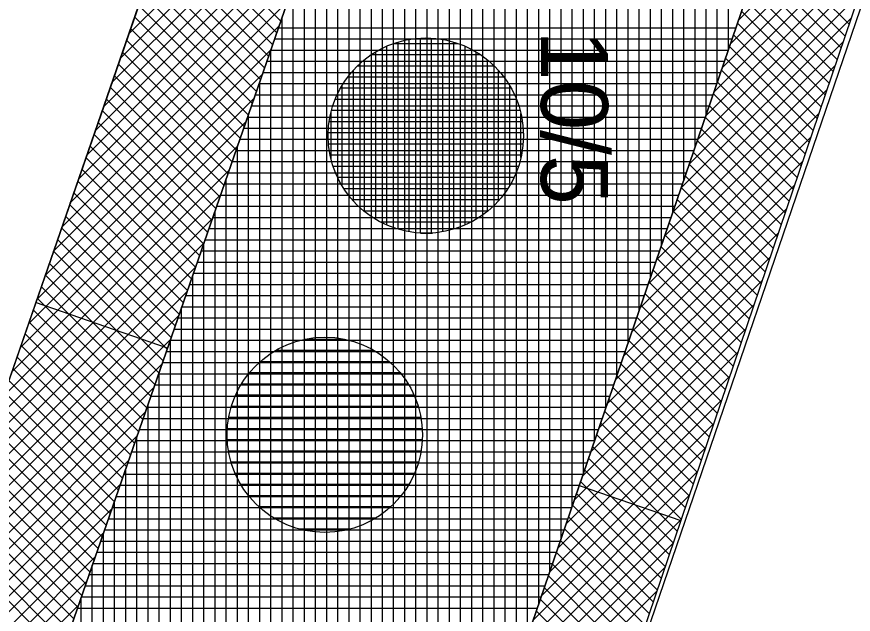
# Model space of a CAD drawing. Extents: x -565346 to -564154, y -1097386 to -1095620.
# Drawn here: x -564209.08 to -564194.09, y -1096380.02 to -1096369.31 of the extents above; entities that cross this region are included whole.
import ezdxf

# ---------------------------------------------------------------- set-up
doc = ezdxf.new("R2010")
doc.units = 0
for name, color, linetype in [('Vrstva 1', 7, 'Continuous'), ('Vrstva 13', 7, 'Continuous'), ('Vrstva 40', 7, 'Continuous'), ('Vrstva 41', 7, 'Continuous'), ('Vrstva 42', 7, 'Continuous'), ('Vrstva 43', 7, 'Continuous'), ('Vrstva 44', 7, 'Continuous')]:
    doc.layers.add(name, color=color, linetype=linetype)

msp = doc.modelspace()

# ---------------------------------------------------------------- linework, layer by layer
at = {"layer": 'Vrstva 1'}
msp.add_line((-564183.37, -1096301.17), (-564225.11, -1096421.68), dxfattribs=at)
at = {"layer": 'Vrstva 13'}
msp.add_line((-564171.03, -1096302.15), (-564215.39, -1096431.76), dxfattribs=at)
at = {"layer": 'Vrstva 41'}
for p, q in [((-564206.384, -1096375.252), (-564208.746, -1096374.434)), ((-564199.006, -1096377.715), (-564197.183, -1096378.339))]:
    msp.add_line(p, q, dxfattribs=at)
for points in [[(-564215.226, -1096425.104), (-564213.26, -1096425.74), (-564190.01, -1096357.19), (-564171.03, -1096302.15), (-564177.55, -1096264.11), (-564190.98, -1096227.75), (-564194.264, -1096223.181), (-564195.888, -1096224.348), (-564192.762, -1096228.697), (-564179.49, -1096264.63), (-564173.087, -1096301.985)], [(-564225.11, -1096421.68), (-564222.748, -1096422.498), (-564180.797, -1096301.38), (-564186.765, -1096266.582), (-564199.442, -1096232.246), (-564201.974, -1096228.723), (-564204.005, -1096230.182), (-564201.67, -1096233.43), (-564189.19, -1096267.23), (-564183.37, -1096301.17)]]:
    msp.add_lwpolyline(points, close=True, dxfattribs=at)
at = {"layer": 'Vrstva 42'}
for p, q in [((-564203.034, -1096365.58), (-564207.081, -1096369.627)), ((-564203.183, -1096366.012), (-564207.231, -1096370.06)), ((-564193.112, -1096366.337), (-564196.153, -1096369.377)), ((-564203.333, -1096366.445), (-564207.381, -1096370.493)), ((-564193.257, -1096366.765), (-564196.3, -1096369.807)), ((-564203.483, -1096366.878), (-564207.531, -1096370.925)), ((-564193.403, -1096367.193), (-564196.447, -1096370.237)), ((-564203.633, -1096367.311), (-564207.68, -1096371.358)), ((-564206.318, -1096367.425), (-564204.353, -1096369.39)), ((-564206.391, -1096367.635), (-564204.426, -1096369.6)), ((-564193.548, -1096367.621), (-564196.594, -1096370.667)), ((-564203.783, -1096367.743), (-564207.83, -1096371.791)), ((-564206.464, -1096367.845), (-564204.499, -1096369.81)), ((-564195.665, -1096367.951), (-564194.167, -1096369.448)), ((-564206.536, -1096368.055), (-564204.571, -1096370.02)), ((-564193.693, -1096368.049), (-564196.742, -1096371.097)), ((-564195.737, -1096368.161), (-564194.239, -1096369.659)), ((-564203.933, -1096368.176), (-564207.98, -1096372.223)), ((-564206.609, -1096368.265), (-564204.644, -1096370.23)), ((-564195.809, -1096368.372), (-564194.311, -1096369.87)), ((-564204.083, -1096368.609), (-564208.13, -1096372.656)), ((-564206.682, -1096368.475), (-564204.717, -1096370.44)), ((-564193.838, -1096368.477), (-564196.889, -1096371.527)), ((-564195.881, -1096368.583), (-564194.382, -1096370.081)), ((-564206.755, -1096368.685), (-564204.79, -1096370.65)), ((-564206.827, -1096368.895), (-564204.863, -1096370.86)), ((-564193.983, -1096368.905), (-564197.036, -1096371.957)), ((-564195.953, -1096368.793), (-564194.454, -1096370.292)), ((-564204.233, -1096369.041), (-564208.28, -1096373.089)), ((-564196.025, -1096369.004), (-564194.526, -1096370.504)), ((-564206.9, -1096369.105), (-564204.935, -1096371.07)), ((-564196.097, -1096369.215), (-564194.597, -1096370.715)), ((-564206.973, -1096369.316), (-564205.008, -1096371.28)), ((-564194.128, -1096369.333), (-564197.183, -1096372.387)), ((-564204.382, -1096369.474), (-564208.43, -1096373.522)), ((-564196.169, -1096369.426), (-564194.669, -1096370.926)), ((-564207.046, -1096369.526), (-564205.081, -1096371.491)), ((-564196.241, -1096369.636), (-564194.74, -1096371.137)), ((-564207.119, -1096369.736), (-564205.154, -1096371.701)), ((-564194.274, -1096369.761), (-564197.33, -1096372.817)), ((-564204.532, -1096369.907), (-564208.58, -1096373.954)), ((-564207.191, -1096369.946), (-564205.226, -1096371.911)), ((-564196.314, -1096369.847), (-564194.812, -1096371.349)), ((-564196.386, -1096370.058), (-564194.884, -1096371.56)), ((-564207.264, -1096370.156), (-564205.299, -1096372.121)), ((-564194.419, -1096370.189), (-564197.477, -1096373.247)), ((-564204.682, -1096370.34), (-564208.73, -1096374.387)), ((-564207.337, -1096370.366), (-564205.372, -1096372.331)), ((-564196.458, -1096370.268), (-564194.955, -1096371.771)), ((-564196.53, -1096370.479), (-564195.027, -1096371.982)), ((-564207.41, -1096370.576), (-564205.445, -1096372.541)), ((-564194.564, -1096370.617), (-564197.625, -1096373.677)), ((-564196.602, -1096370.69), (-564195.099, -1096372.193)), ((-564204.832, -1096370.772), (-564208.879, -1096374.82)), ((-564207.482, -1096370.786), (-564205.517, -1096372.751)), ((-564207.555, -1096370.996), (-564205.59, -1096372.961)), ((-564196.674, -1096370.901), (-564195.17, -1096372.405)), ((-564194.709, -1096371.045), (-564197.772, -1096374.107)), ((-564196.746, -1096371.111), (-564195.242, -1096372.616)), ((-564204.982, -1096371.205), (-564209.029, -1096375.252)), ((-564207.628, -1096371.206), (-564205.663, -1096373.171)), ((-564207.701, -1096371.416), (-564205.736, -1096373.381)), ((-564196.818, -1096371.322), (-564195.314, -1096372.827)), ((-564194.854, -1096371.473), (-564197.919, -1096374.537)), ((-564196.891, -1096371.533), (-564195.385, -1096373.038)), ((-564205.132, -1096371.638), (-564209.179, -1096375.685)), ((-564207.773, -1096371.626), (-564205.808, -1096373.591)), ((-564196.963, -1096371.743), (-564195.457, -1096373.249)), ((-564207.846, -1096371.837), (-564205.881, -1096373.801)), ((-564194.999, -1096371.901), (-564198.066, -1096374.967)), ((-564207.919, -1096372.047), (-564205.954, -1096374.012)), ((-564197.035, -1096371.954), (-564195.528, -1096373.461)), ((-564205.282, -1096372.071), (-564209.329, -1096376.118)), ((-564197.107, -1096372.165), (-564195.6, -1096373.672)), ((-564207.992, -1096372.257), (-564206.027, -1096374.222)), ((-564195.145, -1096372.329), (-564198.213, -1096375.398)), ((-564205.432, -1096372.503), (-564209.479, -1096376.551)), ((-564208.064, -1096372.467), (-564206.1, -1096374.432)), ((-564197.179, -1096372.376), (-564195.672, -1096373.883)), ((-564197.251, -1096372.586), (-564195.743, -1096374.094)), ((-564208.137, -1096372.677), (-564206.172, -1096374.642)), ((-564195.29, -1096372.757), (-564198.361, -1096375.828)), ((-564197.323, -1096372.797), (-564195.815, -1096374.305)), ((-564205.581, -1096372.936), (-564209.629, -1096376.983)), ((-564208.21, -1096372.887), (-564206.245, -1096374.852)), ((-564208.283, -1096373.097), (-564206.318, -1096375.062)), ((-564197.395, -1096373.008), (-564195.887, -1096374.517)), ((-564195.435, -1096373.185), (-564198.508, -1096376.258)), ((-564197.468, -1096373.219), (-564195.958, -1096374.728)), ((-564205.731, -1096373.369), (-564209.779, -1096377.416)), ((-564208.355, -1096373.307), (-564206.391, -1096375.272)), ((-564208.428, -1096373.517), (-564206.463, -1096375.482)), ((-564197.54, -1096373.429), (-564196.03, -1096374.939)), ((-564195.58, -1096373.613), (-564198.655, -1096376.688)), ((-564197.612, -1096373.64), (-564196.102, -1096375.15)), ((-564205.881, -1096373.801), (-564209.929, -1096377.849)), ((-564208.501, -1096373.727), (-564206.536, -1096375.692)), ((-564197.684, -1096373.851), (-564196.173, -1096375.361)), ((-564208.574, -1096373.937), (-564206.609, -1096375.902)), ((-564208.647, -1096374.147), (-564206.682, -1096376.112)), ((-564195.725, -1096374.041), (-564198.802, -1096377.118)), ((-564197.756, -1096374.061), (-564196.245, -1096375.573)), ((-564206.031, -1096374.234), (-564210.078, -1096378.281)), ((-564197.828, -1096374.272), (-564196.316, -1096375.784)), ((-564208.719, -1096374.357), (-564206.754, -1096376.322)), ((-564208.792, -1096374.568), (-564206.827, -1096376.532)), ((-564195.87, -1096374.469), (-564198.949, -1096377.548)), ((-564197.9, -1096374.483), (-564196.388, -1096375.995)), ((-564206.181, -1096374.667), (-564210.228, -1096378.714)), ((-564197.972, -1096374.694), (-564196.46, -1096376.206)), ((-564208.865, -1096374.778), (-564206.9, -1096376.743)), ((-564196.016, -1096374.897), (-564199.096, -1096377.978)), ((-564198.045, -1096374.904), (-564196.531, -1096376.417)), ((-564208.938, -1096374.988), (-564206.973, -1096376.953)), ((-564206.331, -1096375.1), (-564210.378, -1096379.147)), ((-564209.01, -1096375.198), (-564207.045, -1096377.163)), ((-564198.117, -1096375.115), (-564196.603, -1096376.629)), ((-564196.161, -1096375.325), (-564199.244, -1096378.408)), ((-564198.189, -1096375.326), (-564196.675, -1096376.84)), ((-564209.083, -1096375.408), (-564207.118, -1096377.373)), ((-564206.481, -1096375.532), (-564210.528, -1096379.58)), ((-564209.156, -1096375.618), (-564207.191, -1096377.583)), ((-564198.261, -1096375.536), (-564196.746, -1096377.051)), ((-564196.306, -1096375.753), (-564199.391, -1096378.838)), ((-564198.333, -1096375.747), (-564196.818, -1096377.262)), ((-564209.229, -1096375.828), (-564207.264, -1096377.793)), ((-564198.405, -1096375.958), (-564196.89, -1096377.474)), ((-564206.631, -1096375.965), (-564210.678, -1096380.012)), ((-564209.301, -1096376.038), (-564207.337, -1096378.003)), ((-564209.374, -1096376.248), (-564207.409, -1096378.213)), ((-564196.451, -1096376.181), (-564199.538, -1096379.268)), ((-564198.477, -1096376.169), (-564196.961, -1096377.685)), ((-564206.781, -1096376.398), (-564210.828, -1096380.445)), ((-564198.549, -1096376.379), (-564197.033, -1096377.896)), ((-564209.447, -1096376.458), (-564207.482, -1096378.423)), ((-564209.52, -1096376.668), (-564207.555, -1096378.633)), ((-564196.596, -1096376.609), (-564199.685, -1096379.698)), ((-564198.622, -1096376.59), (-564197.104, -1096378.107)), ((-564206.93, -1096376.83), (-564210.978, -1096380.878)), ((-564198.694, -1096376.801), (-564197.176, -1096378.318)), ((-564209.592, -1096376.878), (-564207.628, -1096378.843)), ((-564198.766, -1096377.012), (-564197.248, -1096378.53)), ((-564209.665, -1096377.088), (-564207.7, -1096379.053)), ((-564196.741, -1096377.037), (-564199.832, -1096380.128)), ((-564207.08, -1096377.263), (-564211.128, -1096381.311)), ((-564209.738, -1096377.299), (-564207.773, -1096379.263)), ((-564198.838, -1096377.222), (-564197.319, -1096378.741)), ((-564198.91, -1096377.433), (-564197.391, -1096378.952)), ((-564209.811, -1096377.509), (-564207.846, -1096379.474)), ((-564196.887, -1096377.465), (-564199.98, -1096380.558)), ((-564207.23, -1096377.696), (-564211.277, -1096381.743)), ((-564209.884, -1096377.719), (-564207.919, -1096379.684)), ((-564198.982, -1096377.644), (-564197.463, -1096379.163)), ((-564197.032, -1096377.893), (-564200.127, -1096380.988)), ((-564199.054, -1096377.854), (-564197.534, -1096379.374)), ((-564209.956, -1096377.929), (-564207.991, -1096379.894)), ((-564207.38, -1096378.129), (-564211.427, -1096382.176)), ((-564210.029, -1096378.139), (-564208.064, -1096380.104)), ((-564199.126, -1096378.065), (-564197.606, -1096379.586)), ((-564210.102, -1096378.349), (-564208.137, -1096380.314)), ((-564197.177, -1096378.321), (-564200.274, -1096381.418)), ((-564199.198, -1096378.276), (-564197.678, -1096379.797)), ((-564199.271, -1096378.487), (-564197.749, -1096380.008)), ((-564207.53, -1096378.561), (-564211.577, -1096382.609)), ((-564210.175, -1096378.559), (-564208.21, -1096380.524)), ((-564210.247, -1096378.769), (-564208.282, -1096380.734)), ((-564197.322, -1096378.749), (-564200.421, -1096381.848)), ((-564199.343, -1096378.697), (-564197.821, -1096380.219)), ((-564199.415, -1096378.908), (-564197.892, -1096380.43)), ((-564207.68, -1096378.994), (-564211.727, -1096383.041)), ((-564197.467, -1096379.177), (-564200.568, -1096382.278)), ((-564199.487, -1096379.119), (-564197.964, -1096380.642)), ((-564199.559, -1096379.329), (-564198.036, -1096380.853)), ((-564207.83, -1096379.427), (-564211.877, -1096383.474)), ((-564199.631, -1096379.54), (-564198.107, -1096381.064)), ((-564197.612, -1096379.605), (-564200.715, -1096382.708)), ((-564207.98, -1096379.86), (-564212.027, -1096383.907)), ((-564199.703, -1096379.751), (-564198.179, -1096381.275)), ((-564199.775, -1096379.962), (-564198.251, -1096381.486))]:
    msp.add_line(p, q, dxfattribs=at)
at = {"layer": 'Vrstva 43'}
for p, q in [((-564196.33, -1096369.895), (-564196.33, -1096346.226)), ((-564196.53, -1096370.479), (-564196.53, -1096346.803)), ((-564196.73, -1096371.064), (-564196.73, -1096347.381)), ((-564196.93, -1096371.648), (-564196.93, -1096347.958)), ((-564197.13, -1096372.232), (-564197.13, -1096348.536)), ((-564197.33, -1096372.817), (-564197.33, -1096349.113)), ((-564197.53, -1096373.401), (-564197.53, -1096349.69)), ((-564197.73, -1096373.985), (-564197.73, -1096350.268)), ((-564197.93, -1096374.57), (-564197.93, -1096350.845)), ((-564198.13, -1096375.154), (-564198.13, -1096351.423)), ((-564198.33, -1096375.738), (-564198.33, -1096352)), ((-564198.53, -1096376.323), (-564198.53, -1096352.577)), ((-564198.73, -1096376.907), (-564198.73, -1096353.155)), ((-564198.93, -1096377.491), (-564198.93, -1096353.732)), ((-564199.13, -1096378.076), (-564199.13, -1096354.31)), ((-564199.33, -1096378.66), (-564199.33, -1096354.887)), ((-564199.53, -1096379.244), (-564199.53, -1096355.465)), ((-564199.73, -1096379.829), (-564199.73, -1096356.042)), ((-564199.93, -1096380.413), (-564199.93, -1096356.619)), ((-564200.13, -1096380.997), (-564200.13, -1096357.197)), ((-564200.33, -1096381.582), (-564200.33, -1096357.774)), ((-564200.53, -1096382.166), (-564200.53, -1096358.352)), ((-564200.73, -1096382.751), (-564200.73, -1096358.929)), ((-564200.93, -1096383.335), (-564200.93, -1096359.507)), ((-564201.13, -1096383.919), (-564201.13, -1096360.084)), ((-564201.33, -1096384.504), (-564201.33, -1096360.661)), ((-564201.53, -1096385.088), (-564201.53, -1096361.239)), ((-564201.73, -1096385.672), (-564201.73, -1096361.816)), ((-564201.93, -1096386.257), (-564201.93, -1096362.394)), ((-564202.13, -1096386.841), (-564202.13, -1096362.971)), ((-564202.33, -1096387.425), (-564202.33, -1096363.549)), ((-564202.53, -1096388.01), (-564202.53, -1096364.126)), ((-564202.73, -1096388.594), (-564202.73, -1096364.703)), ((-564202.93, -1096389.178), (-564202.93, -1096365.281)), ((-564203.13, -1096389.763), (-564203.13, -1096365.858)), ((-564203.33, -1096390.347), (-564203.33, -1096366.436)), ((-564203.53, -1096390.931), (-564203.53, -1096367.013)), ((-564203.73, -1096391.516), (-564203.73, -1096367.591)), ((-564203.93, -1096392.1), (-564203.93, -1096368.168)), ((-564204.13, -1096392.684), (-564204.13, -1096368.745)), ((-564204.33, -1096393.269), (-564204.33, -1096369.323)), ((-564204.395, -1096369.51), (-564196.198, -1096369.51)), ((-564204.464, -1096369.71), (-564196.267, -1096369.71)), ((-564204.533, -1096369.91), (-564196.335, -1096369.91)), ((-564204.53, -1096393.853), (-564204.53, -1096369.9)), ((-564204.603, -1096370.11), (-564196.404, -1096370.11)), ((-564204.672, -1096370.31), (-564196.472, -1096370.31)), ((-564204.741, -1096370.51), (-564196.541, -1096370.51)), ((-564204.73, -1096394.437), (-564204.73, -1096370.478)), ((-564204.81, -1096370.71), (-564196.609, -1096370.71)), ((-564204.88, -1096370.91), (-564196.677, -1096370.91)), ((-564204.949, -1096371.11), (-564196.746, -1096371.11)), ((-564204.93, -1096395.022), (-564204.93, -1096371.055)), ((-564205.018, -1096371.31), (-564196.814, -1096371.31)), ((-564205.088, -1096371.51), (-564196.883, -1096371.51)), ((-564205.157, -1096371.71), (-564196.951, -1096371.71)), ((-564205.13, -1096395.606), (-564205.13, -1096371.633)), ((-564205.226, -1096371.91), (-564197.02, -1096371.91)), ((-564205.33, -1096396.191), (-564205.33, -1096372.21)), ((-564205.295, -1096372.11), (-564197.088, -1096372.11)), ((-564205.365, -1096372.31), (-564197.157, -1096372.31)), ((-564205.434, -1096372.51), (-564197.225, -1096372.51)), ((-564205.53, -1096396.775), (-564205.53, -1096372.787)), ((-564205.503, -1096372.71), (-564197.294, -1096372.71)), ((-564205.572, -1096372.91), (-564197.362, -1096372.91)), ((-564205.642, -1096373.11), (-564197.43, -1096373.11)), ((-564205.73, -1096397.359), (-564205.73, -1096373.365)), ((-564205.711, -1096373.31), (-564197.499, -1096373.31)), ((-564205.78, -1096373.51), (-564197.567, -1096373.51)), ((-564205.85, -1096373.71), (-564197.636, -1096373.71)), ((-564205.93, -1096397.944), (-564205.93, -1096373.942)), ((-564205.919, -1096373.91), (-564197.704, -1096373.91)), ((-564205.988, -1096374.11), (-564197.773, -1096374.11)), ((-564206.057, -1096374.31), (-564197.841, -1096374.31)), ((-564206.13, -1096398.528), (-564206.13, -1096374.52)), ((-564206.127, -1096374.51), (-564197.91, -1096374.51)), ((-564206.196, -1096374.71), (-564197.978, -1096374.71)), ((-564206.265, -1096374.91), (-564198.046, -1096374.91)), ((-564206.334, -1096375.11), (-564198.115, -1096375.11)), ((-564206.33, -1096399.112), (-564206.33, -1096375.097)), ((-564206.404, -1096375.31), (-564198.183, -1096375.31)), ((-564206.473, -1096375.51), (-564198.252, -1096375.51)), ((-564206.542, -1096375.71), (-564198.32, -1096375.71)), ((-564206.53, -1096399.697), (-564206.53, -1096375.675)), ((-564206.612, -1096375.91), (-564198.389, -1096375.91)), ((-564206.681, -1096376.11), (-564198.457, -1096376.11)), ((-564206.73, -1096400.281), (-564206.73, -1096376.252)), ((-564206.75, -1096376.31), (-564198.526, -1096376.31)), ((-564206.819, -1096376.51), (-564198.594, -1096376.51)), ((-564206.889, -1096376.71), (-564198.663, -1096376.71)), ((-564206.93, -1096400.865), (-564206.93, -1096376.829)), ((-564206.958, -1096376.91), (-564198.731, -1096376.91)), ((-564207.027, -1096377.11), (-564198.799, -1096377.11)), ((-564207.096, -1096377.31), (-564198.868, -1096377.31)), ((-564207.13, -1096401.45), (-564207.13, -1096377.407)), ((-564207.166, -1096377.51), (-564198.936, -1096377.51)), ((-564207.235, -1096377.71), (-564199.005, -1096377.71)), ((-564207.304, -1096377.91), (-564199.073, -1096377.91)), ((-564207.33, -1096402.034), (-564207.33, -1096377.984)), ((-564207.374, -1096378.11), (-564199.142, -1096378.11)), ((-564207.443, -1096378.31), (-564199.21, -1096378.31)), ((-564207.512, -1096378.51), (-564199.279, -1096378.51)), ((-564207.53, -1096402.618), (-564207.53, -1096378.562)), ((-564207.581, -1096378.71), (-564199.347, -1096378.71)), ((-564207.651, -1096378.91), (-564199.416, -1096378.91)), ((-564207.72, -1096379.11), (-564199.484, -1096379.11)), ((-564207.73, -1096403.203), (-564207.73, -1096379.139)), ((-564207.789, -1096379.31), (-564199.552, -1096379.31)), ((-564207.858, -1096379.51), (-564199.621, -1096379.51)), ((-564207.93, -1096403.787), (-564207.93, -1096379.717)), ((-564207.928, -1096379.71), (-564199.689, -1096379.71)), ((-564207.997, -1096379.91), (-564199.758, -1096379.91))]:
    msp.add_line(p, q, dxfattribs=at)
msp.add_lwpolyline([(-564186.765, -1096266.582), (-564180.797, -1096301.38), (-564222.748, -1096422.498), (-564225.11, -1096421.68), (-564223.32, -1096427.69), (-564219.79, -1096430.8), (-564216.6, -1096431.71), (-564215.39, -1096431.76), (-564213.26, -1096425.74), (-564215.226, -1096425.104), (-564173.087, -1096301.985), (-564179.49, -1096264.63)], dxfattribs=at)
at = {"layer": 'Vrstva 44'}
for p, q in [((-564202.32, -1096369.79), (-564201.188, -1096369.79)), ((-564202.25, -1096373.122), (-564202.25, -1096369.767)), ((-564202.05, -1096373.167), (-564202.05, -1096369.72)), ((-564201.85, -1096373.19), (-564201.85, -1096369.698)), ((-564201.65, -1096373.19), (-564201.65, -1096369.699)), ((-564201.45, -1096373.166), (-564201.45, -1096369.722)), ((-564201.25, -1096373.118), (-564201.25, -1096369.769)), ((-564202.65, -1096372.945), (-564202.65, -1096369.942)), ((-564202.45, -1096373.048), (-564202.45, -1096369.84)), ((-564201.05, -1096373.044), (-564201.05, -1096369.843)), ((-564200.85, -1096372.942), (-564200.85, -1096369.948)), ((-564202.85, -1096372.808), (-564202.85, -1096370.081)), ((-564202.725, -1096369.99), (-564200.781, -1096369.99)), ((-564200.65, -1096372.799), (-564200.65, -1096370.086)), ((-564202.973, -1096370.19), (-564200.534, -1096370.19)), ((-564203.15, -1096370.39), (-564200.36, -1096370.39)), ((-564203.05, -1096372.618), (-564203.05, -1096370.269)), ((-564200.45, -1096372.61), (-564200.45, -1096370.28)), ((-564203.25, -1096372.349), (-564203.25, -1096370.537)), ((-564200.25, -1096372.337), (-564200.25, -1096370.553)), ((-564203.28, -1096370.59), (-564200.227, -1096370.59)), ((-564203.375, -1096370.79), (-564200.133, -1096370.79)), ((-564203.45, -1096371.872), (-564203.45, -1096371.013)), ((-564203.443, -1096370.99), (-564200.066, -1096370.99)), ((-564200.05, -1096371.834), (-564200.05, -1096371.049)), ((-564203.485, -1096371.19), (-564200.024, -1096371.19)), ((-564203.502, -1096371.39), (-564200.005, -1096371.39)), ((-564203.496, -1096371.59), (-564200.011, -1096371.59)), ((-564203.468, -1096371.79), (-564200.041, -1096371.79)), ((-564203.416, -1096371.99), (-564200.094, -1096371.99)), ((-564203.336, -1096372.19), (-564200.172, -1096372.19)), ((-564203.224, -1096372.39), (-564200.284, -1096372.39)), ((-564203.076, -1096372.59), (-564200.434, -1096372.59)), ((-564202.87, -1096372.79), (-564200.639, -1096372.79)), ((-564202.573, -1096372.99), (-564200.938, -1096372.99)), ((-564201.847, -1096373.19), (-564201.636, -1096373.19)), ((-564203.73, -1096378.544), (-564203.73, -1096375.063)), ((-564203.53, -1096378.552), (-564203.53, -1096375.055)), ((-564204.13, -1096378.458), (-564204.13, -1096375.15)), ((-564203.93, -1096378.515), (-564203.93, -1096375.095)), ((-564203.91, -1096375.09), (-564203.212, -1096375.09)), ((-564203.33, -1096378.537), (-564203.33, -1096375.071)), ((-564203.13, -1096378.499), (-564203.13, -1096375.111)), ((-564202.93, -1096378.434), (-564202.93, -1096375.175)), ((-564204.53, -1096378.262), (-564204.53, -1096375.347)), ((-564204.438, -1096375.29), (-564202.69, -1096375.29)), ((-564204.33, -1096378.376), (-564204.33, -1096375.231)), ((-564202.73, -1096378.34), (-564202.73, -1096375.266)), ((-564204.73, -1096378.107), (-564204.73, -1096375.501)), ((-564204.717, -1096375.49), (-564202.411, -1096375.49)), ((-564202.53, -1096378.215), (-564202.53, -1096375.395)), ((-564202.33, -1096378.042), (-564202.33, -1096375.564)), ((-564204.93, -1096377.895), (-564204.93, -1096375.713)), ((-564204.911, -1096375.69), (-564202.215, -1096375.69)), ((-564202.13, -1096377.804), (-564202.13, -1096375.802)), ((-564205.055, -1096375.89), (-564202.074, -1096375.89)), ((-564205.161, -1096376.09), (-564201.967, -1096376.09)), ((-564205.13, -1096377.581), (-564205.13, -1096376.026)), ((-564201.93, -1096377.428), (-564201.93, -1096376.184)), ((-564205.235, -1096376.29), (-564201.892, -1096376.29)), ((-564205.284, -1096376.49), (-564201.845, -1096376.49)), ((-564205.31, -1096376.69), (-564201.82, -1096376.69)), ((-564205.311, -1096376.89), (-564201.818, -1096376.89)), ((-564205.289, -1096377.09), (-564201.838, -1096377.09)), ((-564205.243, -1096377.29), (-564201.884, -1096377.29)), ((-564205.173, -1096377.49), (-564201.956, -1096377.49)), ((-564205.072, -1096377.69), (-564202.056, -1096377.69)), ((-564204.934, -1096377.89), (-564202.194, -1096377.89)), ((-564204.749, -1096378.09), (-564202.378, -1096378.09)), ((-564204.486, -1096378.29), (-564202.641, -1096378.29)), ((-564204.03, -1096378.49), (-564203.098, -1096378.49))]:
    msp.add_line(p, q, dxfattribs=at)
for centre in [(-564201.754, -1096371.444), (-564203.564, -1096376.804)]:
    msp.add_circle(centre, 1.75, dxfattribs=at)

# ---------------------------------------------------------------- texts
at = {"layer": 'Vrstva 40'}
msp.add_text('10/5', height=1.2, rotation=270, dxfattribs=at).set_placement((-564199.69, -1096369.56))

doc.saveas('drawing.dxf')
